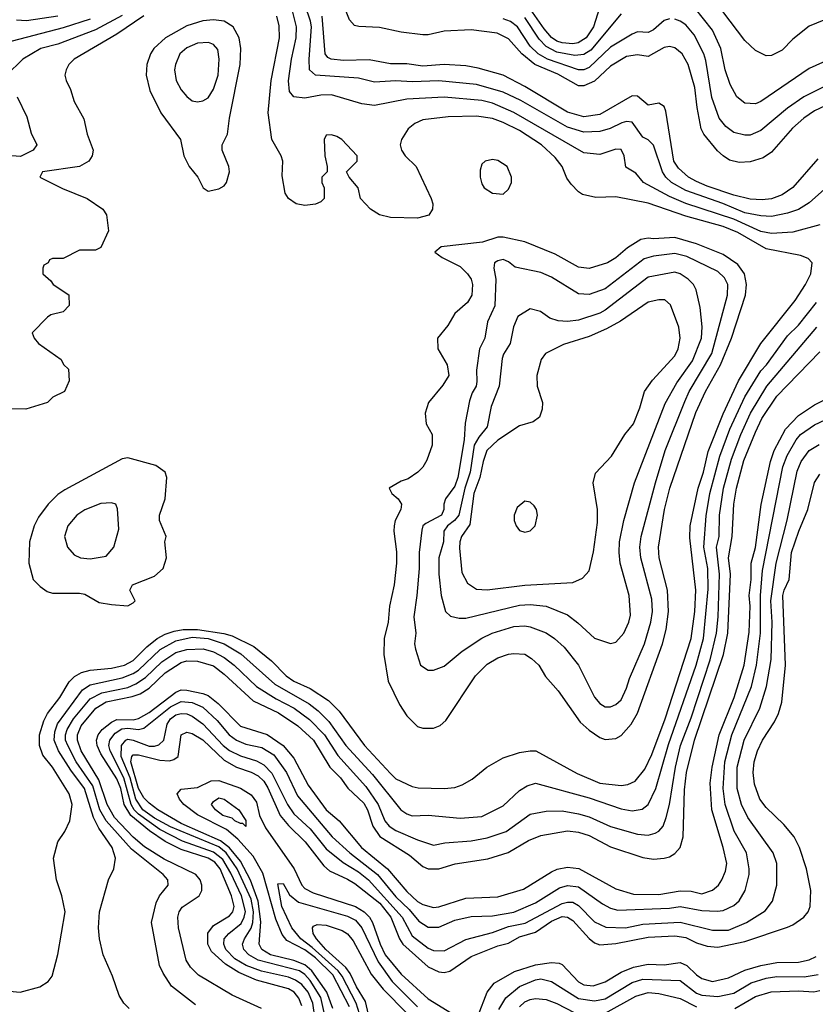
# Model space of a CAD drawing. Header units: inches. Extents: x 1793402 to 1900366, y 320852 to 470679.
# Tile 447 of 604: x 1852108 to 1855073, y 453805 to 457477. Entities that reach past the tile are written whole.
import ezdxf

# ---------------------------------------------------------------- set-up
doc = ezdxf.new("R2010")
doc.units = ezdxf.units.IN
doc.header["$MEASUREMENT"] = 0
doc.layers.add('B8455', color=7, linetype='Continuous')

msp = doc.modelspace()

# ---------------------------------------------------------------- linework, layer by layer
at = {"layer": 'B8455', "color": 4}
for points, elevation in [([(1854290.4, 457589.6), (1854246, 457450), (1854219.5, 457410), (1854189.1, 457390.9), (1854170, 457387.6), (1854130, 457390.8), (1854110, 457397.6), (1854090, 457411), (1854062.5, 457442.5), (1854001.5, 457530)], 384), ([(1855110, 457155.6), (1855070, 457137.6), (1855030, 457109.6), (1854987.9, 457072.1), (1854910, 456983.7), (1854878.3, 456961.7), (1854830, 456947.3), (1854790, 456945.1), (1854753.4, 456953.4), (1854729.2, 456970), (1854708.1, 456988.1), (1854657.6, 457050), (1854648.2, 457070), (1854632.6, 457150), (1854624.1, 457224.1), (1854598.7, 457310), (1854577, 457350), (1854550, 457372), (1854530, 457377), (1854510, 457374), (1854450, 457339.6), (1854410, 457345.6), (1854370, 457339.6), (1854310, 457304.2), (1854250, 457248), (1854210, 457231.1), (1854190, 457231.1), (1854113.6, 457273.6), (1854027.8, 457310), (1853978.9, 457350), (1853930, 457405.6), (1853887, 457427), (1853790, 457439.7), (1853690, 457434.7), (1853630, 457420.5), (1853610, 457420.5), (1853530, 457431.2), (1853448.5, 457448.5), (1853371.2, 457451.2), (1853355.6, 457455.6), (1853336.4, 457476.4), (1853302.8, 457562.8)], 396), ([(1855130, 456865.2), (1855050, 456794.5), (1855010, 456769.6), (1854970, 456755.6), (1854910, 456743), (1854870, 456745.1), (1854810, 456756.8), (1854728.5, 456791.5), (1854590, 456840.4), (1854537.6, 456870), (1854516.3, 456890), (1854504, 456910), (1854469.6, 457009.6), (1854450, 457029.3), (1854430, 457039.3), (1854390, 457094.5), (1854370, 457097), (1854352.3, 457092.3), (1854308.9, 457071.1), (1854270, 457059.7), (1854210, 457057.4), (1854150, 457075.8), (1853975.4, 457175.4), (1853910, 457206.9), (1853810, 457235.4), (1853670, 457249.7), (1853570, 457245.1), (1853510, 457249.6), (1853430, 457243.6), (1853370, 457258.7), (1853209.7, 457269.7), (1853187.8, 457290), (1853186.3, 457330), (1853194.8, 457450), (1853191.8, 457471.8), (1853171.1, 457530)], 408), ([(1855321, 457490), (1855295.9, 457464.1), (1855244.7, 457390), (1855210, 457359), (1855150, 457339.3), (1855050, 457295.1), (1854870, 457172.3), (1854850, 457163.7), (1854810, 457166), (1854781.2, 457190), (1854755.3, 457235.3), (1854737.6, 457290), (1854721.3, 457370), (1854690, 457438), (1854622.9, 457522.9)], 388), ([(1852370, 457479.2), (1852270, 457447.4), (1852051, 457390)], 408), ([(1852490, 457492.4), (1852390, 457439.7), (1852250, 457386), (1852186.8, 457370), (1852118.8, 457330), (1852058, 457270)], 412), ([(1852570, 457491.1), (1852470, 457423), (1852310.5, 457329.5), (1852291, 457310), (1852281, 457290), (1852276, 457270), (1852281, 457250), (1852296.8, 457216.8), (1852310, 457172), (1852347.1, 457107.1), (1852358.8, 457050), (1852381, 456990), (1852378, 456970), (1852364.7, 456950), (1852330, 456929.3), (1852192, 456910), (1852182, 456890), (1852267.4, 456847.4), (1852358.8, 456810), (1852418, 456770), (1852431, 456750), (1852438, 456690), (1852410, 456628), (1852390, 456618), (1852330, 456618), (1852270, 456586), (1852230, 456586), (1852218, 456582), (1852214, 456570), (1852198, 456562), (1852194, 456550), (1852194, 456530), (1852223.6, 456503.6), (1852232, 456490), (1852290.9, 456450.9), (1852291.6, 456411.6), (1852270, 456388), (1852223.6, 456376.4), (1852211.6, 456368.4), (1852154, 456310), (1852162, 456290), (1852178, 456270), (1852262, 456210), (1852271.3, 456191.3), (1852290, 456174), (1852292, 456130), (1852274, 456090), (1852231.1, 456068.9), (1852210.7, 456049.3), (1852130, 456025.2), (1852070, 456026.6)], 416), ([(1852070, 453854.4), (1852109.6, 453850.4), (1852182, 453870), (1852214, 453890), (1852229, 453910), (1852249.3, 453990.7), (1852277.2, 454150), (1852265.2, 454210), (1852245.2, 454270), (1852234, 454350), (1852249.3, 454410.7), (1852275.3, 454450), (1852294, 454490), (1852302.7, 454550), (1852292, 454590), (1852230, 454689.2), (1852194, 454734), (1852181.6, 454770), (1852181.6, 454810), (1852197.3, 454862.8), (1852211.5, 454890), (1852257.6, 454950), (1852292.1, 455007.9), (1852312.2, 455027.8), (1852337.7, 455042.3), (1852370, 455052), (1852450, 455059), (1852498, 455070), (1852530, 455087.6), (1852581.1, 455138.9), (1852620.5, 455170), (1852650, 455186), (1852683.2, 455196.8), (1852717.4, 455202.6), (1852770, 455203), (1852868.6, 455188.6), (1852899.7, 455179.7), (1852980, 455140), (1853045.7, 455085.7), (1853100.5, 455030), (1853130, 455010.4), (1853190, 454983.1), (1853258.4, 454938.4), (1853298.4, 454898.4), (1853392.7, 454770), (1853490, 454666), (1853510, 454646), (1853570, 454617.1), (1853592.8, 454612.8), (1853690, 454610.6), (1853730, 454614), (1853756.6, 454623.4), (1853794.5, 454645.5), (1853848.7, 454690), (1853910, 454724), (1853970, 454744), (1854010, 454750.6), (1854031.3, 454750), (1854186.1, 454666.1), (1854270, 454630.4), (1854350, 454621.3), (1854374.9, 454625.1), (1854402, 454638), (1854437.8, 454682.2), (1854463.3, 454736.7), (1854513.1, 454870), (1854610.9, 455170), (1854624.2, 455270), (1854628.5, 455350), (1854605.5, 455545.5), (1854607.1, 455590), (1854636, 455730), (1854656.4, 455790), (1854673.5, 455866.5), (1854730, 456007.7), (1854787.3, 456130), (1854869.6, 456270), (1854998.4, 456430), (1855037, 456490), (1855056, 456530), (1855062, 456570), (1855046, 456586), (1855018.4, 456598.4), (1854890, 456622.4), (1854783.9, 456683.9), (1854730, 456706.4), (1854590, 456744.8), (1854450, 456793), (1854330, 456816.2), (1854254.5, 456814.5), (1854205.6, 456825.6), (1854190, 456835.3), (1854163.2, 456863.2), (1854146.8, 456886.8), (1854129.4, 456930), (1854103.8, 456963.8), (1854052, 457010), (1853970, 457063.5), (1853910, 457093.7), (1853870, 457108.2), (1853810, 457117.4), (1853704.7, 457115.3), (1853610, 457103.7), (1853581, 457090), (1853556, 457070), (1853531, 457030), (1853526, 457010), (1853531.3, 456990), (1853544.7, 456970), (1853586, 456930), (1853640.7, 456810), (1853647.3, 456790), (1853646.8, 456770), (1853632.2, 456747.8), (1853590, 456737.6), (1853490, 456739.6), (1853448.7, 456750), (1853415.3, 456770), (1853378, 456810), (1853368.7, 456850), (1853335.3, 456890), (1853326, 456910), (1853366, 456950), (1853366, 456970), (1853308, 457030), (1853290, 457042), (1853270, 457048), (1853250, 457046), (1853242, 457030), (1853244.7, 456970), (1853254, 456930), (1853254, 456910), (1853234, 456890), (1853234, 456870), (1853242, 456850), (1853242, 456810), (1853230, 456798), (1853210, 456788.7), (1853170, 456784), (1853138, 456790), (1853109, 456810), (1853097.2, 456830), (1853085.6, 456894.4), (1853088.7, 456950), (1853082, 456970), (1853047, 457030), (1853034, 457130), (1853044.7, 457250), (1853076.3, 457410), (1853074.2, 457454.1), (1853065.6, 457490)], 416), ([(1852250, 457489.8), (1852132.5, 457472.5), (1852096, 457476)], 404), ([(1855090, 456712), (1854990, 456684.2), (1854910, 456679.7), (1854870, 456687.1), (1854770, 456733.6), (1854590, 456792.1), (1854530, 456817.2), (1854433.2, 456870), (1854404.5, 456904.5), (1854367.2, 456927.2), (1854360.9, 456970), (1854350, 456992.7), (1854330, 456994.5), (1854270, 456974.5), (1854210, 456980.7), (1853950, 457131.1), (1853870, 457165.4), (1853830, 457175.4), (1853690, 457188), (1853550, 457180.5), (1853430, 457157), (1853383.3, 457163.3), (1853270, 457196.9), (1853230, 457195.1), (1853170, 457184.5), (1853130, 457189.3), (1853112.7, 457210), (1853109.6, 457249.6), (1853120.5, 457330), (1853138.3, 457410), (1853139.7, 457450), (1853124.7, 457510)], 412), ([(1855082.3, 456957.7), (1854988.9, 456851.1), (1854950, 456823.6), (1854910.3, 456809.7), (1854874.6, 456805.4), (1854830, 456808.3), (1854770, 456823.1), (1854670, 456856), (1854630, 456873.7), (1854600.7, 456890), (1854562.9, 456922.9), (1854546.3, 456950), (1854516.1, 457136.1), (1854510, 457154), (1854490, 457166), (1854450, 457158), (1854410, 457191.6), (1854390, 457193.3), (1854270, 457124.2), (1854210, 457115.4), (1854150, 457132.6), (1853990, 457228.2), (1853910, 457269.7), (1853816.6, 457296.6), (1853770, 457304.7), (1853690, 457309.7), (1853610, 457304), (1853550, 457312.6), (1853490, 457312.8), (1853410, 457328), (1853314.7, 457325.3), (1853269, 457330), (1853256.6, 457336.6), (1853246, 457350), (1853235.3, 457490)], 404), ([(1854530, 457480.7), (1854510, 457474), (1854470, 457439.5), (1854450, 457429.5), (1854410, 457431.8), (1854390, 457423.6), (1854310, 457374.3), (1854230, 457298.9), (1854210, 457289.7), (1854190.3, 457289.7), (1854074.5, 457330), (1854040.5, 457350), (1854010, 457378), (1853963, 457450), (1853937, 457470), (1853910, 457480.4)], 392), ([(1854350, 457499.3), (1854235.9, 457364.1), (1854210, 457347.1), (1854176.3, 457343.7), (1854110, 457355.8), (1854070, 457377.2), (1854044, 457404), (1853990, 457485.1)], 388), ([(1855110, 457229.6), (1855030, 457189.6), (1854970, 457147.3), (1854870, 457063.7), (1854830, 457046.6), (1854810, 457046.6), (1854770, 457056), (1854739.1, 457079.1), (1854715.1, 457110), (1854687.2, 457187.2), (1854665.3, 457325.3), (1854657.6, 457350), (1854621.1, 457421.1), (1854590, 457458), (1854570, 457472), (1854550, 457479.5)], 392), ([(1855150, 457502.7), (1855105.2, 457474.8), (1855050, 457452.7), (1854990, 457404), (1854950, 457364), (1854910, 457344), (1854890, 457342), (1854850, 457362), (1854810, 457399), (1854728.2, 457508.2)], 384), ([(1852098, 457190), (1852134.4, 457114.4), (1852150, 457054), (1852170.9, 457010.9), (1852158, 456990), (1852110, 456967.3), (1852078, 456970)], 412), ([(1852515.3, 453790), (1852495.3, 453810), (1852478, 453838), (1852454, 453910), (1852419, 453990), (1852405.2, 454050), (1852401.2, 454090), (1852405.2, 454150), (1852439, 454270), (1852459, 454310), (1852465.2, 454350), (1852451.6, 454390), (1852402, 454462), (1852382.2, 454502.2), (1852348.5, 454610), (1852297.9, 454677.9), (1852252.3, 454750), (1852236.1, 454790), (1852238, 454822), (1852248.3, 454851.7), (1852341.5, 454978.5), (1852370, 454996.5), (1852490, 455023.2), (1852530, 455038.5), (1852550, 455051.6), (1852631.4, 455128.6), (1852690, 455160.7), (1852750, 455175), (1852810.1, 455170.1), (1852870.1, 455150.1), (1852931.8, 455111.8), (1853059.1, 454999.1), (1853186.1, 454926.1), (1853219.8, 454899.8), (1853259.5, 454859.5), (1853322.6, 454770), (1853422.4, 454662.4), (1853527.7, 454530), (1853550, 454515.5), (1853570, 454508), (1853630, 454510.6), (1853750, 454499.3), (1853830, 454505.5), (1853910, 454544.9), (1853970, 454602.8), (1853999.5, 454620.5), (1854030, 454630.6), (1854230, 454575.3), (1854350, 454534.9), (1854390, 454526.4), (1854427.3, 454532.7), (1854450, 454550.8), (1854478.7, 454610), (1854525.8, 454774.2), (1854628.6, 455070), (1854656.4, 455170), (1854673.9, 455353.9), (1854672, 455430), (1854658, 455510), (1854667, 455627), (1854679.8, 455710), (1854716.8, 455850), (1854754.8, 455950), (1854810, 456070.5), (1854870, 456168.2), (1854891.5, 456190), (1854970, 456298), (1855010, 456338), (1855077.5, 456422.5)], 412), ([(1852763.2, 453803.2), (1852673.6, 453873.6), (1852642, 453922), (1852629, 453950), (1852599.3, 454110), (1852616.6, 454183.4), (1852629.2, 454210), (1852661.2, 454250), (1852659.3, 454270), (1852642.7, 454290), (1852523.9, 454383.9), (1852429.3, 454489.3), (1852406.3, 454530), (1852379.9, 454619.9), (1852318.2, 454710), (1852286.4, 454770), (1852278.7, 454790), (1852278, 454810), (1852283.9, 454830), (1852308.6, 454870), (1852370, 454944.6), (1852413.6, 454966.4), (1852510, 454987.3), (1852540, 455000), (1852575.9, 455024.1), (1852637.9, 455082.1), (1852690, 455116.9), (1852730, 455129.1), (1852791.2, 455131.2), (1852830, 455120.3), (1852870, 455098.9), (1852906.7, 455070), (1852990.2, 454990.2), (1853064.1, 454944.1), (1853130.4, 454910), (1853187.7, 454867.7), (1853243.1, 454810), (1853293.6, 454733.6), (1853397.2, 454617.2), (1853443.6, 454550), (1853468.8, 454490), (1853484.4, 454470), (1853510, 454454), (1853590, 454418.4), (1853650, 454399.1), (1853692, 454408), (1853790, 454414.4), (1853850, 454426.7), (1853921.2, 454450), (1854010, 454514.9), (1854070, 454526), (1854130, 454526.4), (1854190, 454515.8), (1854230, 454504.9), (1854310, 454468.5), (1854410, 454439.3), (1854450, 454435.5), (1854476.6, 454443.4), (1854490, 454450.7), (1854506.6, 454470), (1854517.7, 454502.3), (1854529.7, 454550.3), (1854552, 454690), (1854571.1, 454770), (1854610, 454874), (1854680.9, 455090), (1854704.5, 455190), (1854710.8, 455250), (1854715.8, 455410), (1854705.1, 455510), (1854714.8, 455550), (1854716, 455630), (1854730.9, 455730), (1854761.3, 455838.7), (1854795.6, 455930), (1854831.1, 456010), (1854893, 456110), (1855078.4, 456330)], 408), ([(1853009.2, 453790), (1852899.5, 453839.5), (1852774.5, 453914.5), (1852743.6, 453943.6), (1852728, 453970), (1852698.9, 454090), (1852696.9, 454130), (1852702, 454150), (1852712.9, 454167.1), (1852777, 454210), (1852786, 454230), (1852786, 454250), (1852779.7, 454270), (1852764.5, 454290), (1852646.4, 454346.4), (1852572.9, 454392.9), (1852530, 454428.6), (1852461.5, 454501.5), (1852433.3, 454550), (1852402.8, 454642.8), (1852336.8, 454750), (1852322.4, 454790), (1852323.5, 454810), (1852336.5, 454843.5), (1852391.3, 454910), (1852430, 454933.2), (1852527.3, 454952.7), (1852556.9, 454963.1), (1852590, 454984.9), (1852650, 455041.5), (1852710, 455079.6), (1852730, 455085.8), (1852770, 455085.5), (1852830, 455067.2), (1852870, 455037), (1852977.3, 454937.3), (1853071.8, 454891.8), (1853144.4, 454844.4), (1853202.6, 454790), (1853263.7, 454690), (1853303.7, 454650), (1853331.2, 454611.2), (1853390, 454555.8), (1853404, 454530), (1853423.6, 454470), (1853450, 454431.7), (1853561, 454361), (1853610, 454319.3), (1853630, 454310.4), (1853670, 454310.4), (1853731.2, 454328.8), (1853852.7, 454347.3), (1853928.2, 454371.8), (1854004.2, 454415.8), (1854050, 454434.9), (1854150, 454452), (1854190, 454447), (1854230, 454434.9), (1854310, 454392.2), (1854430, 454352.2), (1854470, 454346.4), (1854510, 454350.4), (1854530, 454355.5), (1854550, 454367.7), (1854569.6, 454390.4), (1854580.7, 454430), (1854585.1, 454605.1), (1854593.5, 454670), (1854623.5, 454790), (1854730.7, 455109.3), (1854746.6, 455190), (1854757.2, 455410), (1854749.8, 455470.2), (1854763.9, 455550), (1854769.8, 455670), (1854779.1, 455730), (1854807.2, 455832.8), (1854850, 455939.1), (1854874, 455990), (1854930, 456072.7), (1855090, 456239.1)], 404), ([(1853159.6, 453799.6), (1853148, 453828), (1853130.6, 453850.6), (1853110, 453863.5), (1852990, 453895.8), (1852923.9, 453923.9), (1852874.8, 453954.8), (1852822.5, 454002.5), (1852808.6, 454030), (1852808.8, 454071.2), (1852830, 454099.5), (1852890, 454135.8), (1852902, 454150), (1852907.1, 454170), (1852897.2, 454210), (1852854.8, 454310), (1852834.8, 454334.8), (1852810.4, 454350.4), (1852710, 454383.2), (1852650, 454412.3), (1852591.8, 454451.8), (1852522.3, 454510), (1852497.2, 454550), (1852484.1, 454610), (1852470, 454646.6), (1852410, 454739.7), (1852396.2, 454770), (1852393.8, 454790), (1852400.3, 454810), (1852415.4, 454830), (1852450, 454858), (1852470, 454867.3), (1852530, 454865.8), (1852550, 454871.3), (1852590, 454893.2), (1852690, 454969.2), (1852710, 454977.8), (1852730, 454977.4), (1852790, 454964.9), (1852810, 454956.5), (1852846.8, 454926.8), (1852930, 454842.6), (1853030, 454811.6), (1853090, 454770.3), (1853130, 454723.8), (1853182.4, 454622.4), (1853250, 454530.4), (1853298.4, 454490), (1853381.1, 454390), (1853478, 454310), (1853550, 454225.7), (1853590, 454188.7), (1853610, 454177), (1853650, 454166.7), (1853670, 454168.5), (1853770, 454201.3), (1853890, 454206.7), (1853985.3, 454234.7), (1854090, 454299.5), (1854111.1, 454308.9), (1854150, 454317), (1854191.5, 454311.5), (1854330, 454236.4), (1854396, 454216), (1854490, 454214.6), (1854570, 454228.9), (1854610, 454227.2), (1854650, 454217.6), (1854690, 454230.5), (1854712.3, 454250), (1854724.5, 454270), (1854738.3, 454301.7), (1854742.9, 454330), (1854729.6, 454390), (1854687.1, 454530), (1854681.5, 454630), (1854688.6, 454690), (1854715.3, 454810), (1854771, 454950), (1854807.6, 455070), (1854826.9, 455193.1), (1854830.8, 455290), (1854826.8, 455330), (1854833.8, 455390), (1854834.5, 455450), (1854850.7, 455509.3), (1854871, 455669), (1854906, 455830), (1854919.7, 455870), (1854962, 455950), (1855010, 456001.3), (1855070, 456041.3), (1855110, 456061.3)], 396), ([(1853208.8, 453750), (1853200.3, 453810), (1853182.4, 453850), (1853159.1, 453879.1), (1853135.9, 453895.9), (1853110, 453906), (1853008.5, 453928.5), (1852951.8, 453950), (1852910, 453975.1), (1852876.3, 454010), (1852868, 454030), (1852869.6, 454050), (1852887, 454070), (1852932.9, 454107.1), (1852944.5, 454130), (1852948.8, 454151.2), (1852934.6, 454210), (1852894.8, 454294.8), (1852864.8, 454344.8), (1852830, 454372.8), (1852713.9, 454413.9), (1852630, 454456.8), (1852550, 454514.7), (1852533.6, 454530), (1852522.6, 454550), (1852495.8, 454650), (1852445.3, 454750), (1852440.4, 454770), (1852443.5, 454790), (1852463.9, 454816.1), (1852487.7, 454832.3), (1852510, 454835), (1852550, 454830.2), (1852570, 454834.6), (1852670, 454915.2), (1852710, 454934.2), (1852750.9, 454930.9), (1852790, 454913.1), (1852843.4, 454863.4), (1852888.7, 454810), (1852915.5, 454790), (1852950, 454776), (1853010, 454762.6), (1853055.2, 454735.2), (1853102.6, 454670), (1853142.7, 454582.7), (1853272.2, 454430), (1853338.7, 454370), (1853440.9, 454290), (1853510, 454205.7), (1853558.8, 454158.8), (1853595.6, 454115.6), (1853630, 454092.4), (1853670, 454092.7), (1853730, 454119.5), (1853790, 454132.2), (1853870, 454135.3), (1853950, 454148.8), (1854030, 454184.2), (1854120.1, 454239.9), (1854150, 454248.8), (1854190, 454243.7), (1854279.9, 454179.9), (1854310, 454163.8), (1854336.7, 454156.7), (1854530, 454163.6), (1854570, 454170.3), (1854650, 454154.9), (1854707.7, 454152.3), (1854730, 454154.9), (1854770, 454173.4), (1854790, 454190.8), (1854812, 454230), (1854827.3, 454290), (1854827.3, 454310), (1854816.2, 454370), (1854771, 454451), (1854737.7, 454550), (1854729.8, 454610.2), (1854736.1, 454710), (1854762.3, 454810), (1854835.1, 454990), (1854853.5, 455070), (1854868.7, 455190), (1854868.7, 455330), (1854876.6, 455423.4), (1854952.4, 455810), (1854968, 455852), (1855001.3, 455910), (1855018.4, 455930), (1855070, 455966.4), (1855110, 455984.4)], 392), ([(1853261.1, 453690), (1853229.6, 453830.4), (1853190, 453894.2), (1853170, 453916.1), (1853150, 453929.8), (1852997, 453970), (1852961.6, 453990), (1852943, 454010), (1852938, 454030), (1852945.1, 454050), (1852970.6, 454089.4), (1852976.8, 454110), (1852978.9, 454150), (1852970, 454196.9), (1852917.8, 454310), (1852877.3, 454370), (1852850, 454392.5), (1852670, 454467.3), (1852610, 454499.4), (1852567, 454530), (1852539.9, 454570), (1852519, 454650), (1852485.4, 454730), (1852487.6, 454770), (1852503.6, 454790), (1852510, 454794), (1852530, 454790.2), (1852590, 454767.9), (1852610, 454767.6), (1852626.7, 454773.3), (1852645.1, 454790), (1852656.9, 454850), (1852669.7, 454870), (1852690, 454884.6), (1852710, 454890.2), (1852730, 454888.8), (1852750, 454880.3), (1852790, 454851.8), (1852866, 454770), (1852890, 454751.5), (1852930, 454731.5), (1852990, 454712.9), (1853018, 454698), (1853046.8, 454666.8), (1853106.3, 454550), (1853130, 454515.8), (1853190, 454460.3), (1853250, 454385.7), (1853313.7, 454333.7), (1853370, 454299), (1853407.2, 454270), (1853532.7, 454130), (1853570, 454060.4), (1853630, 454014.4), (1853650, 454006.4), (1853690, 454004.4), (1853770, 454046.4), (1853870, 454073.1), (1853930, 454096.1), (1853991.5, 454108.5), (1854130, 454181.5), (1854150, 454186.3), (1854170, 454185.7), (1854190, 454174), (1854250, 454112.4), (1854293, 454093), (1854366, 454090), (1854430, 454104), (1854570, 454111.8), (1854690, 454081.3), (1854750, 454081.7), (1854817.2, 454110), (1854885.8, 454154.2), (1854914, 454190), (1854929.3, 454250), (1854929.3, 454330), (1854916, 454370), (1854821.5, 454501.5), (1854798, 454550), (1854781.7, 454610), (1854781.7, 454690), (1854808.4, 454790), (1854866.3, 454910), (1854891.2, 454990), (1854908.5, 455091.5), (1854912, 455230), (1854907.9, 455310), (1854927.4, 455450), (1854968.6, 455611.4), (1855006.1, 455793.9), (1855020.5, 455830), (1855050, 455870.4), (1855087, 455893)], 388), ([(1853274.8, 453790), (1853252.9, 453850), (1853196.5, 453930), (1853170, 453952), (1853130, 453969), (1853042, 453990), (1853009.7, 454010), (1853000.4, 454030), (1853006.8, 454113.2), (1852996.4, 454190), (1852968.4, 454268.4), (1852930, 454338.7), (1852889.1, 454389.1), (1852855.5, 454415.5), (1852710, 454479.8), (1852622.4, 454530), (1852590, 454555.1), (1852570, 454575.1), (1852550.6, 454610), (1852522.2, 454710), (1852525.1, 454730), (1852530, 454735.8), (1852550, 454735.3), (1852630, 454715.3), (1852666.5, 454713.5), (1852682, 454718), (1852698.4, 454730), (1852709.7, 454810), (1852730, 454820.4), (1852750, 454815.3), (1852790, 454791.7), (1852870, 454716.1), (1852915.5, 454690), (1852970, 454671.4), (1852997, 454657), (1853017, 454637), (1853032.7, 454612.7), (1853079, 454510), (1853110, 454471.8), (1853171.7, 454411.7), (1853241.4, 454321.4), (1853262.7, 454302.7), (1853330, 454272.6), (1853356.2, 454256.2), (1853450, 454183), (1853491.1, 454130), (1853522.8, 454050), (1853536, 454030), (1853630, 453945.7), (1853670, 453927), (1853690, 453924.4), (1853711.4, 453928.6), (1853790, 453983.7), (1853890, 454023.1), (1853930, 454033.7), (1853970, 454056.5), (1854030, 454074.3), (1854090, 454115.3), (1854130, 454132.8), (1854150, 454130.3), (1854170, 454118.4), (1854230.2, 454050.2), (1854250, 454034.4), (1854270, 454026.7), (1854330, 454031.8), (1854450, 454055.3), (1854550, 454060.9), (1854590, 454054), (1854630, 454034.6), (1854670, 454021.7), (1854710, 454018), (1854810, 454039.5), (1854970, 454093), (1854990, 454102), (1855030, 454130.8), (1855046, 454150), (1855054.5, 454170), (1855057, 454230), (1855040.7, 454310), (1855014, 454390), (1854994.5, 454430), (1854955.6, 454475.6), (1854890, 454539.3), (1854867, 454570), (1854846.7, 454626.7), (1854841.3, 454670), (1854845.1, 454710), (1854857.6, 454750), (1854877, 454790), (1854921.7, 454858.3), (1854936.2, 454890), (1854948, 454932), (1854962.6, 455070), (1854952.1, 455330), (1854956.9, 455350), (1854976.3, 455390), (1854984.4, 455490), (1855011.3, 455570), (1855045.6, 455650), (1855070, 455751.3), (1855090, 455782.8)], 384), ([(1853336.3, 453796.3), (1853275.2, 453915.2), (1853210, 453978.1), (1853170, 454008.4), (1853103.9, 454043.9), (1853086, 454066), (1853062.8, 454122.8), (1853014.2, 454294.3), (1852977.7, 454357.7), (1852920.8, 454420.8), (1852877.8, 454457.8), (1852770, 454511.8), (1852719.1, 454550), (1852702.6, 454570), (1852694, 454590), (1852710, 454608), (1852770, 454614), (1852821.2, 454638.8), (1852850, 454639.7), (1852930.8, 454610.8), (1852970, 454586.7), (1852990, 454559.1), (1853001.2, 454510), (1853023.5, 454463.5), (1853130.2, 454310.2), (1853159.5, 454250), (1853170, 454237.6), (1853201.6, 454221.6), (1853359.1, 454170), (1853392, 454150), (1853411.6, 454130), (1853422.7, 454110), (1853451.1, 454030), (1853470.1, 453990.1), (1853530, 453918), (1853630, 453825.3), (1853750, 453753)], 376), ([(1853386.6, 453730), (1853362.3, 453810), (1853309.1, 453910), (1853294.2, 453930), (1853197.6, 454017.6), (1853155.4, 454050), (1853121.7, 454090), (1853085.1, 454170), (1853070, 454254), (1853090, 454256), (1853113, 454213), (1853146.3, 454186.3), (1853330, 454133.8), (1853358.7, 454118.7), (1853382.3, 454090), (1853443.4, 453963.4), (1853496, 453890), (1853590, 453796.5)], 372), ([(1853422.6, 453702.6), (1853396.4, 453816.4), (1853363.5, 453870), (1853339.9, 453919.9), (1853323, 453943), (1853248.4, 454010), (1853213.3, 454050), (1853202, 454070), (1853199.3, 454090), (1853202.9, 454097.1), (1853216.5, 454103.5), (1853250, 454100.4), (1853310, 454080.4), (1853330, 454068), (1853350, 454042), (1853417.4, 453917.4), (1853461.8, 453861.8), (1853730, 453590.4)], 368), ([(1853816.4, 453763.6), (1853849.8, 453850.2), (1853876.2, 453883.8), (1853952, 453928), (1854030, 453952.9), (1854090, 453961.6), (1854118.8, 453958.8), (1854130, 453954), (1854190, 453888.8), (1854210, 453878), (1854245.3, 453874.7), (1854290, 453888.7), (1854350, 453925.7), (1854395.9, 453944.1), (1854450, 453955.3), (1854510, 453952.9), (1854570, 453961.7), (1854594.9, 453950), (1854630, 453914.9), (1854650, 453901.3), (1854690.4, 453890.4), (1854750, 453903.7), (1854810, 453932.9), (1854870, 453950.3), (1854930, 453960.9), (1855010, 453963.1), (1855050, 453971.8), (1855076.3, 453983.7)], 376), ([(1853893.5, 453786.5), (1853919.6, 453830), (1853970, 453871.8), (1854030, 453897), (1854050, 453900.3), (1854090, 453890.3), (1854190, 453827.2), (1854250, 453817.8), (1854290, 453826), (1854390, 453887.2), (1854430, 453899.6), (1854570, 453894), (1854630, 453847.4), (1854650, 453839.6), (1854710, 453834), (1854770, 453847.2), (1854834.7, 453885.3), (1854890, 453902.3), (1854930, 453908.9), (1855032.3, 453907.8), (1855083.3, 453916.7)], 372), ([(1854290, 453772.9), (1854404.2, 453835.8), (1854450, 453848.9), (1854490, 453846), (1854570, 453827.2), (1854630, 453796.1)], 368), ([(1854773.2, 453790), (1854850, 453834.9), (1854908.6, 453851.4), (1855010, 453856), (1855068.2, 453851.8), (1855090, 453856.5)], 368), ([(1853970, 453795.5), (1853990, 453814.4), (1854010, 453823.1), (1854030, 453826.7), (1854070, 453823.1), (1854110, 453808.5), (1854174.5, 453774.5)], 368)]:
    msp.add_lwpolyline(points, dxfattribs=dict(at, elevation=elevation))
for points, elevation in [([(1852830, 457476.3), (1852790, 457473), (1852730, 457454.7), (1852650.5, 457410), (1852607.7, 457370), (1852595.5, 457350), (1852582, 457310), (1852579.1, 457270), (1852592.8, 457212.8), (1852633.4, 457130), (1852706.8, 457030), (1852718.8, 456970), (1852738.8, 456930), (1852771, 456890), (1852792, 456850), (1852810, 456838), (1852850, 456846), (1852870, 456858), (1852879, 456870), (1852889.2, 456910), (1852886.6, 456930), (1852862, 456990), (1852862, 457010), (1852882, 457050), (1852889.5, 457109.5), (1852929.6, 457310), (1852931.6, 457370), (1852925.1, 457410), (1852902.7, 457450), (1852870, 457471.5)], 424), ([(1852811.9, 457391.9), (1852770, 457389.5), (1852730, 457372.3), (1852704.9, 457350), (1852687.7, 457310), (1852684.9, 457290), (1852690.5, 457250.5), (1852710, 457216), (1852730, 457191), (1852750, 457174.8), (1852770, 457170.8), (1852790, 457174.8), (1852810, 457186), (1852830, 457218), (1852847.6, 457270), (1852851.6, 457330), (1852846.6, 457366.6), (1852830, 457385.2)], 428), ([(1853870, 456956), (1853842, 456950), (1853830, 456938), (1853824.5, 456915.5), (1853824, 456890), (1853830, 456864.7), (1853838.8, 456850), (1853870, 456830.8), (1853910, 456826.8), (1853930, 456844.7), (1853941.2, 456870), (1853941.2, 456890), (1853924, 456930), (1853890, 456952.3)], 424), ([(1853910, 456666), (1853890, 456666), (1853832.1, 456647.9), (1853678, 456630), (1853654.8, 456610), (1853682.8, 456590), (1853750, 456556.4), (1853776.3, 456530), (1853790.8, 456510), (1853794.8, 456490), (1853793.4, 456450), (1853777.3, 456422.7), (1853730, 456381.2), (1853703, 456337), (1853664.7, 456290), (1853666, 456250), (1853701, 456190), (1853706.8, 456150), (1853685.2, 456114.8), (1853631.3, 456050), (1853618.8, 456010), (1853622.8, 455970), (1853644.7, 455930), (1853644.7, 455890), (1853625.4, 455834.6), (1853610, 455808), (1853592, 455790), (1853555.5, 455764.5), (1853530, 455756), (1853484.7, 455730), (1853494.8, 455710), (1853518.8, 455690), (1853530.7, 455670), (1853527.7, 455650), (1853507.3, 455610), (1853504, 455590), (1853502, 455570), (1853512.5, 455492.5), (1853512.7, 455450), (1853503.8, 455370), (1853486, 455290), (1853480.5, 455230), (1853465.5, 455170), (1853464.9, 455110), (1853480.7, 455010), (1853523.4, 454923.4), (1853550, 454881), (1853590, 454841), (1853610, 454834.8), (1853650, 454834.8), (1853674.8, 454845.2), (1853696.6, 454863.4), (1853806.6, 455030), (1853850, 455074), (1853890, 455097.3), (1853930, 455110.7), (1853950, 455114), (1853990, 455110.7), (1854015.2, 455095.2), (1854042.8, 455070), (1854068.1, 455028.1), (1854114.2, 454974.2), (1854197.3, 454857.3), (1854230, 454827.7), (1854270, 454800.5), (1854290, 454793), (1854330, 454796.3), (1854350, 454807.7), (1854387.3, 454850), (1854410, 454890.8), (1854503.5, 455150), (1854517, 455203), (1854525.4, 455270), (1854522.6, 455350), (1854491.3, 455470), (1854488.2, 455510), (1854511.1, 455650), (1854531.1, 455730), (1854627.9, 456012.1), (1854664, 456090), (1854719.8, 456190), (1854760.5, 456290), (1854813.3, 456450), (1854816.9, 456490), (1854809.6, 456530), (1854784.1, 456564.1), (1854730, 456602), (1854630, 456641.7), (1854550, 456665.4), (1854470, 456659.7), (1854450, 456663), (1854422.9, 456657.1), (1854373.4, 456626.6), (1854330, 456589.6), (1854298.8, 456570), (1854230, 456549.6), (1854190, 456554.5), (1854103.3, 456603.3), (1853990.9, 456649.1)], 424), ([(1854550, 456604.7), (1854470, 456595.1), (1854435.1, 456584.9), (1854290, 456474), (1854230, 456452.3), (1854190, 456455.1), (1854090, 456517), (1854050, 456534.5), (1853954.2, 456554.2), (1853930, 456574.5), (1853910, 456582.9), (1853890, 456578.4), (1853877.3, 456570), (1853874.4, 456550), (1853882.6, 456510), (1853878.7, 456410), (1853851.7, 456350), (1853841.1, 456290), (1853821.5, 456250), (1853810.3, 456170), (1853812.1, 456127.9), (1853808.5, 456110), (1853794.3, 456085.7), (1853784.6, 456055.4), (1853767.8, 455972.2), (1853764.6, 455910), (1853740.2, 455770), (1853730, 455738), (1853694.4, 455690), (1853688.5, 455670), (1853688.8, 455650), (1853680.3, 455630), (1853621.1, 455598.9), (1853610.5, 455590), (1853606.6, 455573.4), (1853596.4, 455490), (1853596.4, 455430), (1853588.2, 455330), (1853576.3, 455250), (1853584, 455190), (1853578.8, 455150), (1853582.8, 455130), (1853601, 455070), (1853630, 455051), (1853650, 455051), (1853690, 455066.8), (1853757.2, 455122.8), (1853830, 455170.5), (1853869, 455190), (1853950, 455214), (1853990, 455216.4), (1854010, 455212.7), (1854070.3, 455190.3), (1854100.7, 455170), (1854136.7, 455136.7), (1854190.7, 455070), (1854250, 454951.3), (1854270, 454926.8), (1854290, 454914.8), (1854310, 454914.8), (1854330, 454922.8), (1854350, 454941), (1854370, 454984.7), (1854380.1, 455019.9), (1854436.9, 455150), (1854459.7, 455230), (1854466, 455270), (1854463.3, 455316.7), (1854422.4, 455470), (1854419.6, 455510), (1854424.2, 455550), (1854477.4, 455750), (1854513.3, 455870), (1854586.5, 456053.5), (1854603, 456090), (1854687.7, 456232.3), (1854746.3, 456450), (1854747.3, 456490), (1854734.9, 456514.9), (1854710, 456538.4), (1854594.6, 456594.6)], 428), ([(1854550, 456535.6), (1854450, 456517.6), (1854290, 456393.6), (1854270, 456382.4), (1854190, 456356.9), (1854150, 456351.8), (1854114.5, 456354.5), (1854084.1, 456364.1), (1854049.1, 456389.1), (1854010, 456399), (1853964.7, 456370), (1853947.9, 456332.1), (1853935.5, 456270), (1853910.8, 456230), (1853906, 456214), (1853894.4, 456110), (1853864.9, 456035.1), (1853850, 455959), (1853819.2, 455920.8), (1853802.2, 455890), (1853787.3, 455790), (1853767.3, 455730), (1853744.9, 455630), (1853728.5, 455610), (1853702.4, 455590), (1853688.5, 455570), (1853686.7, 455530), (1853670.4, 455470.4), (1853670.4, 455410), (1853678, 455330), (1853694.8, 455270), (1853713.2, 455253.2), (1853745.2, 455245.2), (1853770, 455245.5), (1853970, 455294), (1854010, 455295.8), (1854070, 455290.4), (1854150, 455257.3), (1854188.3, 455228.3), (1854250, 455171), (1854310, 455151), (1854330, 455156), (1854359.3, 455190), (1854378, 455230), (1854384.1, 455255.9), (1854379.5, 455330), (1854345.6, 455450), (1854341.6, 455490), (1854343.6, 455530), (1854359.5, 455610), (1854399.5, 455750), (1854513.9, 456046.1), (1854557.4, 456122.6), (1854615.4, 456204.6), (1854649.6, 456290), (1854651.4, 456331.4), (1854643.7, 456403.7), (1854629.4, 456470), (1854619.3, 456490), (1854599.3, 456510), (1854570, 456529.5)], 432), ([(1854490, 456432.3), (1854450, 456423.7), (1854346.6, 456353.4), (1854295.1, 456324.9), (1854230, 456296.2), (1854134.2, 456265.8), (1854068.1, 456231.9), (1854050.8, 456210), (1854034.8, 456150), (1854036, 456110), (1854056, 456050), (1854055.3, 456024.7), (1854045.4, 455994.6), (1854022, 455978), (1853970, 455962.7), (1853890, 455909.5), (1853848.5, 455870), (1853834.6, 455830), (1853822.8, 455770), (1853800.2, 455710), (1853785.7, 455594.3), (1853754.9, 455550), (1853748.7, 455530), (1853746.7, 455506.7), (1853755.5, 455415.5), (1853776.3, 455376.3), (1853810, 455354), (1853850.5, 455350.5), (1853990, 455368.4), (1854170, 455378.8), (1854205.6, 455394.4), (1854230, 455422), (1854246.8, 455493.2), (1854261.5, 455601.5), (1854261.2, 455650), (1854245.2, 455750), (1854253.6, 455786.4), (1854314, 455850), (1854362.7, 455930), (1854396, 455970), (1854419.3, 456030), (1854436, 456090), (1854466.5, 456133.5), (1854550, 456224), (1854562, 456250), (1854569.5, 456290), (1854564.5, 456330), (1854533.6, 456413.6), (1854512, 456432)], 436), ([(1852510, 455842.7), (1852490, 455839.3), (1852275.6, 455724.4), (1852250, 455706.6), (1852214, 455670), (1852178, 455622), (1852162, 455590), (1852144, 455530), (1852141, 455450), (1852158, 455390), (1852183.5, 455363.5), (1852210, 455344.7), (1852230, 455338), (1852330, 455338.8), (1852350, 455334.8), (1852404.1, 455304.1), (1852450, 455296.3), (1852510, 455291.3), (1852530, 455302), (1852538, 455310), (1852518, 455350), (1852528, 455370), (1852610, 455402), (1852642, 455430), (1852655.3, 455470), (1852649, 455530), (1852654, 455550), (1852628.7, 455610), (1852629, 455630), (1852649.3, 455690), (1852656, 455770), (1852649.2, 455790), (1852614.9, 455814.9)], 424), ([(1852450, 455675.3), (1852410, 455673.2), (1852350, 455649.2), (1852321, 455630), (1852287.3, 455590), (1852274.8, 455550), (1852286, 455510), (1852310, 455481), (1852334, 455470), (1852370, 455466.8), (1852430, 455476), (1852458, 455510), (1852477.5, 455577.5), (1852472.7, 455652.7), (1852466, 455670)], 428), ([(1853990, 455682), (1853962, 455658), (1853951, 455630), (1853951, 455610), (1853958, 455590), (1853970, 455572), (1853990, 455566), (1854010, 455571.3), (1854028.7, 455590), (1854037.2, 455630), (1854034, 455650), (1854024.7, 455664.7), (1854010, 455678)], 444), ([(1852950, 454468.7), (1852939, 454479), (1852930, 454479), (1852909.2, 454490), (1852899.6, 454499.6), (1852865.2, 454510), (1852837.2, 454530), (1852822, 454550), (1852830, 454562), (1852850, 454574.8), (1852870, 454570.7), (1852924.7, 454530), (1852950, 454491.3)], 372)]:
    msp.add_lwpolyline(points, close=True, dxfattribs=dict(at, elevation=elevation))

doc.saveas('drawing.dxf')
